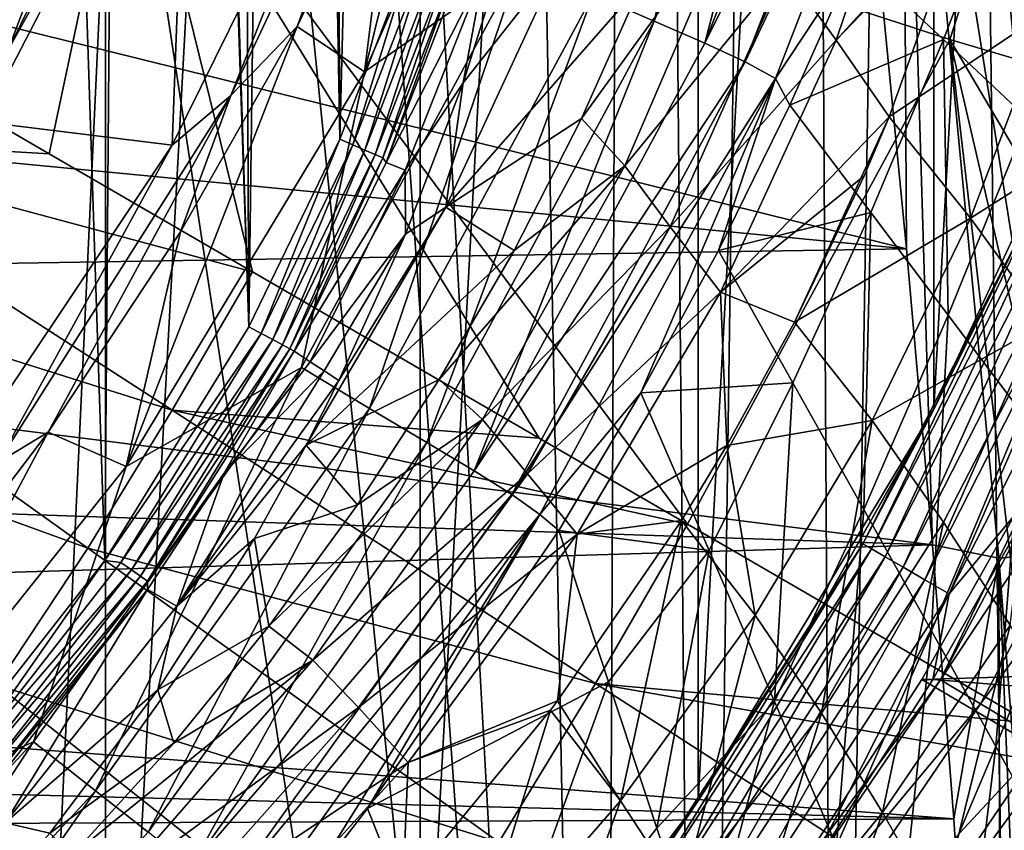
# Model space of a CAD drawing. Header units: metres. Extents: x -25 to 25, y -125 to 22.
# Tile 516 of 552: x 10.68 to 14.4, y -9.09 to -6.02. Entities that reach past the tile are written whole.
import ezdxf

# ---------------------------------------------------------------- set-up
doc = ezdxf.new("R2010")
doc.units = ezdxf.units.M
doc.layers.add('solid_500465_01', color=7, linetype='CONTINUOUS')

msp = doc.modelspace()

# ---------------------------------------------------------------- linework, layer by layer
at = {"layer": 'solid_500465_01'}
for points in [[(9.681293, 12.738502), (11.003768, 11.614504), (9.681293, -12.738502)], [(11.983196, -0.624809, 3.5), (12.879982, -16.783587, 3.5), (12.320313, 12.226605, 3.5)], [(12.879982, -16.783587, 3.5), (13.007623, 11.486739, 3.5), (12.320313, 12.226605, 3.5)], [(11.003768, 11.614504), (11.003768, -11.614504), (9.681293, -12.738502)], [(11.003768, 11.614504), (12.193102, 10.359685), (11.003768, -11.614504)], [(12.879982, -16.783587, 3.5), (13.249428, -15.232667, 3.5), (13.007623, 11.486739, 3.5)], [(13.249428, -15.232667, 3.5), (13.616321, 10.756737, 3.5), (13.007623, 11.486739, 3.5)], [(13.249428, -15.232667, 3.5), (13.763131, -13.738783, 3.5), (13.616321, 10.756737, 3.5)], [(13.763131, -13.738783, 3.5), (14.155188, 10.040597, 3.5), (13.616321, 10.756737, 3.5)], [(12.193102, 10.359685), (12.193102, -10.359685), (11.003768, -11.614504)], [(12.193102, 10.359685), (13.243505, 8.977237), (12.193102, -10.359685)], [(13.763131, -13.738783, 3.5), (14.424618, -12.295047, 3.5), (14.155188, 10.040597, 3.5)], [(14.424618, -12.295047, 3.5), (14.629201, 9.341333, 3.5), (14.155188, 10.040597, 3.5)], [(13.243505, 8.977237), (13.243505, -8.977237), (12.193102, -10.359685)], [(13.243505, 8.977237), (14.134912, 7.496452), (13.243505, -8.977237)], [(14.134912, 7.496452), (14.134912, -7.496452), (13.243505, -8.977237)], [(14.134912, 7.496452), (14.863877, 5.920162), (14.134912, -7.496452)], [(10.376604, -8.864025, 45), (11.000721, -8.068718, 45), (10.51436, 6.667479, 45)], [(11.000721, -8.068718, 45), (11.11014, 5.631842, 45), (10.51436, 6.667479, 45)], [(14.863877, 5.920162), (14.863877, -5.920162), (14.134912, -7.496452)], [(11.000721, -8.068718, 45), (11.545561, -7.184753, 45), (11.11014, 5.631842, 45)], [(11.545561, -7.184753, 45), (11.139702, 5.574367, 45), (11.11014, 5.631842, 45)], [(11.545561, -7.184753, 45), (11.488016, 4.835135, 45), (11.139702, 5.574367, 45)], [(11.545561, -7.184753, 45), (11.69577, 4.327235, 45), (11.488016, 4.835135, 45)], [(11.545561, -7.184753, 45), (11.889472, -6.475358, 45), (11.69577, 4.327235, 45)], [(11.889472, -6.475358, 45), (11.832277, 3.956644, 45), (11.69577, 4.327235, 45)], [(11.889472, -6.475358, 45), (12.130466, 3.001877, 45), (11.832277, 3.956644, 45)], [(11.889472, -6.475358, 45), (12.173212, -5.737912, 45), (12.130466, 3.001877, 45)], [(11.983196, -0.624809, 3.5), (11.828755, -2.014678, 3.5), (12.879982, -16.783587, 3.5)], [(11.828755, -2.014678, 3.5), (11.513282, -3.381541, 3.5), (12.879982, -16.783587, 3.5)], [(11.513282, -3.381541, 3.5), (11.040446, -4.699553, 3.5), (12.879982, -16.783587, 3.5)], [(11.095569, -5.090609, 94.244316), (14.195746, -6.097918, 93.622917), (15.065192, -3.412533, 93.623566)], [(14.195746, -6.097918, 93.622917), (17.292538, -7.016636, 92.855782), (15.065192, -3.412533, 93.623566)], [(14.843496, -8.022092, 32.429546), (14.258006, -4.230408, 32.542366), (14.484036, -4.204781, 32.433338)], [(14.619602, -8.040641, 32.535458), (14.017002, -4.257595, 32.611732), (14.258006, -4.230408, 32.542366)], [(14.843496, -8.022092, 32.429546), (14.619602, -8.040641, 32.535458), (14.258006, -4.230408, 32.542366)], [(13.078283, -6.028468, 43.610703), (12.846534, -5.927938, 43.442703), (13.488744, -4.268935, 43.441185)], [(13.731557, -4.33876, 43.609158), (13.078283, -6.028468, 43.610703), (13.488744, -4.268935, 43.441185)], [(14.017002, -4.257595, 32.611732), (14.03231, -6.890312, 32.632549), (13.870215, -5.232128, 32.636795)], [(14.017002, -4.257595, 32.611732), (14.129458, -8.009578, 32.630009), (14.03231, -6.890312, 32.632549)], [(14.381354, -8.060283, 32.60284), (14.129458, -8.009578, 32.630009), (14.017002, -4.257595, 32.611732)], [(14.619602, -8.040641, 32.535458), (14.381354, -8.060283, 32.60284), (14.017002, -4.257595, 32.611732)], [(13.269788, -6.111555, 43.836979), (13.078283, -6.028468, 43.610703), (13.731557, -4.33876, 43.609158)], [(13.932205, -4.396506, 43.835411), (13.269788, -6.111555, 43.836979), (13.731557, -4.33876, 43.609158)], [(14.091819, -4.448728, 44.114727), (13.269788, -6.111555, 43.836979), (13.932205, -4.396506, 43.835411)], [(12.421422, -4.448601, 43.296837), (12.681379, -4.632948, 43.296837), (11.983222, -6.220685, 43.296837)], [(12.102461, -5.26086, 43.296837), (12.421422, -4.448601, 43.296837), (11.983222, -6.220685, 43.296837)], [(14.091819, -4.448728, 44.114727), (13.421665, -6.18315, 44.11631), (13.269788, -6.111555, 43.836979)], [(14.212965, -4.4974, 44.441883), (13.421665, -6.18315, 44.11631), (14.091819, -4.448728, 44.114727)], [(14.212965, -4.4974, 44.441883), (13.536272, -6.245412, 44.443481), (13.421665, -6.18315, 44.11631)], [(14.212965, -4.4974, 44.441883), (13.838815, -5.78683, 44.796867), (13.536272, -6.245412, 44.443481)], [(10.502453, -6.063594, 82.190041), (10.294438, -5.943497, 82.562675), (10.98215, -4.548955, 82.562675)], [(11.204061, -4.640874, 82.190041), (10.502453, -6.063594, 82.190041), (10.98215, -4.548955, 82.562675)], [(10.63426, -6.139693, 81.773636), (10.502453, -6.063594, 82.190041), (11.204061, -4.640874, 82.190041)], [(11.344673, -4.699117, 81.773636), (10.63426, -6.139693, 81.773636), (11.204061, -4.640874, 82.190041)], [(12.57196, -5.80828, 43.338192), (11.983222, -6.220685, 43.296837), (12.681379, -4.632948, 43.296837)], [(11.040446, -4.699553, 3.5), (10.418265, -5.954008, 3.5), (10.448029, -17.403688, 3.5)], [(11.040446, -4.699553, 3.5), (10.448029, -17.403688, 3.5), (12.879982, -16.783587, 3.5)], [(11.344673, -4.699117, 81.773636), (11.314825, -4.914683, 81.334381), (10.63426, -6.139693, 81.773636)], [(7.944014, -5.025199, 45), (11.006212, -4.781347, 45), (10.252693, -6.235343, 45)], [(9.253436, -5.947514, 47), (10.252693, -6.235343, 47), (11.006212, -4.781347, 47)], [(11.006212, -4.781347, 45), (11.006212, -4.781347, 47), (10.252693, -6.235343, 47)], [(11.006212, -4.781347, 45), (10.252693, -6.235343, 47), (10.252693, -6.235343, 45)], [(11.477591, -6.309859, 43.323002), (12.177922, -4.82158, 43.323002), (11.727418, -6.049149, 43.296837)], [(11.477591, -6.309859, 43.323002), (12.007312, -4.973585, 43.493347), (12.177922, -4.82158, 43.323002)], [(12.177922, -4.82158, 43.323002), (12.102461, -5.26086, 43.296837), (11.727418, -6.049149, 43.296837)], [(10.540226, -6.409604, 81.334381), (11.314825, -4.914683, 81.334381), (11.255405, -6.498303, 43.493347)], [(10.63426, -6.139693, 81.773636), (11.314825, -4.914683, 81.334381), (10.540226, -6.409604, 81.334381)], [(11.314825, -4.914683, 81.334381), (12.007312, -4.973585, 43.493347), (11.255405, -6.498303, 43.493347)], [(11.477591, -6.309859, 43.323002), (11.255405, -6.498303, 43.493347), (12.007312, -4.973585, 43.493347)], [(9.908179, -6.018055, 94.361809), (10.790306, -6.530286, 94.197044), (11.095569, -5.090609, 94.244316)], [(10.790306, -6.530286, 94.197044), (11.559, -6.9766, 94.042717), (11.095569, -5.090609, 94.244316)], [(13.203122, -7.931178, 93.679199), (14.195746, -6.097918, 93.622917), (11.095569, -5.090609, 94.244316)], [(12.642586, -7.605725, 93.808243), (13.203122, -7.931178, 93.679199), (11.095569, -5.090609, 94.244316)], [(11.559, -6.9766, 94.042717), (12.642586, -7.605725, 93.808243), (11.095569, -5.090609, 94.244316)], [(13.766401, -6.100267, 41.892365), (14.096781, -5.118785, 41.504761), (13.572565, -5.833658, 42.299934)], [(13.766401, -6.100267, 41.892365), (14.263742, -5.553954, 41.157349), (14.096781, -5.118785, 41.504761)], [(13.870215, -5.232128, 32.636795), (14.03231, -6.890312, 32.632549), (7.716636, -5.323924, 32.797932)], [(11.727418, -6.049149, 43.296837), (12.102461, -5.26086, 43.296837), (11.983222, -6.220685, 43.296837)], [(14.03231, -6.890312, 32.632549), (7.017969, -6.21488, 32.816227), (7.716636, -5.323924, 32.797932)], [(14.425303, -5.436397, 47.890739), (14.171777, -6.098571, 47.890503), (13.838815, -5.78683, 44.796867)], [(14.425303, -5.436397, 47.890739), (14.490635, -6.397708, 50.994236), (14.171777, -6.098571, 47.890503)], [(12.803243, -6.396871, 43.397884), (12.966564, -6.575613, 43.024303), (13.396749, -5.576868, 42.697929)], [(13.030338, -5.887541, 43.251972), (12.803243, -6.396871, 43.397884), (13.396749, -5.576868, 42.697929)], [(13.572565, -5.833658, 42.299934), (13.396749, -5.576868, 42.697929), (12.966564, -6.575613, 43.024303)], [(13.766401, -6.100267, 41.892365), (14.251524, -5.593926, 41.173649), (14.263742, -5.553954, 41.157349)], [(13.766401, -6.100267, 41.892365), (13.966185, -6.390762, 41.49033), (14.251524, -5.593926, 41.173649)], [(13.966185, -6.390762, 41.49033), (14.572311, -5.985643, 40.568462), (14.251524, -5.593926, 41.173649)], [(12.541394, -5.672429, 44.385586), (12.355503, -6.262352, 44.348812), (12.725578, -5.79089, 43.901352)], [(12.433822, -5.837896, 44.539654), (12.355503, -6.262352, 44.348812), (12.541394, -5.672429, 44.385586)], [(11.938516, -6.496505, 44.992737), (12.173212, -5.737912, 45), (11.889472, -6.475358, 45)], [(11.938516, -6.496505, 44.992737), (12.22422, -5.755053, 44.992626), (12.173212, -5.737912, 45)], [(11.938516, -6.496505, 44.992737), (11.983953, -6.516207, 44.971481), (12.22422, -5.755053, 44.992626)], [(11.983953, -6.516207, 44.971481), (12.271441, -5.771001, 44.971046), (12.22422, -5.755053, 44.992626)], [(11.983953, -6.516207, 44.971481), (12.022533, -6.532935, 44.937771), (12.271441, -5.771001, 44.971046)], [(12.022533, -6.532935, 44.937771), (12.311419, -5.784504, 44.936855), (12.271441, -5.771001, 44.971046)], [(12.022533, -6.532935, 44.937771), (12.051455, -6.545475, 44.894058), (12.311419, -5.784504, 44.936855)], [(12.051455, -6.545475, 44.894058), (12.341208, -5.794566, 44.89257), (12.311419, -5.784504, 44.936855)], [(12.051455, -6.545475, 44.894058), (12.064049, -6.563424, 44.843544), (12.341208, -5.794566, 44.89257)], [(12.341208, -5.794566, 44.89257), (12.064049, -6.563424, 44.843544), (12.354864, -5.811491, 44.841488)], [(12.725578, -5.79089, 43.901352), (12.29003, -6.732658, 44.104359), (13.030338, -5.887541, 43.251972)], [(12.355503, -6.262352, 44.348812), (12.29003, -6.732658, 44.104359), (12.725578, -5.79089, 43.901352)], [(13.536272, -6.245412, 44.443481), (13.838815, -5.78683, 44.796867), (13.590977, -6.347072, 44.796867)], [(14.171777, -6.098571, 47.890503), (13.590977, -6.347072, 44.796867), (13.838815, -5.78683, 44.796867)], [(12.57196, -5.80828, 43.338192), (11.744357, -7.339224, 43.339535), (11.983222, -6.220685, 43.296837)], [(12.001207, -7.493233, 43.444073), (11.744357, -7.339224, 43.339535), (12.57196, -5.80828, 43.338192)], [(12.846534, -5.927938, 43.442703), (12.001207, -7.493233, 43.444073), (12.57196, -5.80828, 43.338192)], [(12.354864, -5.811491, 44.841488), (12.064049, -6.563424, 44.843544), (12.433822, -5.837896, 44.539654)], [(12.064049, -6.563424, 44.843544), (12.135861, -6.592514, 44.568378), (12.433822, -5.837896, 44.539654)], [(12.135861, -6.592514, 44.568378), (12.355503, -6.262352, 44.348812), (12.433822, -5.837896, 44.539654)], [(13.137913, -6.80621, 42.638573), (13.572565, -5.833658, 42.299934), (12.966564, -6.575613, 43.024303)], [(13.766401, -6.100267, 41.892365), (13.572565, -5.833658, 42.299934), (13.137913, -6.80621, 42.638573)], [(12.29003, -6.732658, 44.104359), (12.803243, -6.396871, 43.397884), (13.030338, -5.887541, 43.251972)], [(12.218031, -7.622786, 43.612099), (12.001207, -7.493233, 43.444073), (12.846534, -5.927938, 43.442703)], [(13.078283, -6.028468, 43.610703), (12.218031, -7.622786, 43.612099), (12.846534, -5.927938, 43.442703)], [(14.517743, -6.725707, 1.5), (14.134912, -7.496452), (14.863877, -5.920162)], [(13.966185, -6.390762, 41.49033), (14.273748, -6.774068, 40.904751), (14.572311, -5.985643, 40.568462)], [(14.273748, -6.774068, 40.904751), (14.877379, -6.390188, 39.986221), (14.572311, -5.985643, 40.568462)], [(9.649611, -6.46353, 94.36721), (10.790306, -6.530286, 94.197044), (9.908179, -6.018055, 94.361809)], [(12.397211, -7.729825, 43.838394), (12.218031, -7.622786, 43.612099), (13.078283, -6.028468, 43.610703)], [(13.269788, -6.111555, 43.836979), (12.397211, -7.729825, 43.838394), (13.078283, -6.028468, 43.610703)], [(11.727418, -6.049149, 43.296837), (11.983222, -6.220685, 43.296837), (11.082006, -7.712847, 43.296837)], [(11.287226, -6.825117, 43.296837), (11.727418, -6.049149, 43.296837), (11.082006, -7.712847, 43.296837)], [(11.477591, -6.309859, 43.323002), (11.727418, -6.049149, 43.296837), (11.287226, -6.825117, 43.296837)], [(13.328067, -7.054093, 42.239586), (13.766401, -6.100267, 41.892365), (13.137913, -6.80621, 42.638573)], [(13.203122, -7.931178, 93.679199), (14.497573, -8.682796, 93.361122), (14.195746, -6.097918, 93.622917)], [(13.328067, -7.054093, 42.239586), (13.966185, -6.390762, 41.49033), (13.766401, -6.100267, 41.892365)], [(14.171777, -6.098571, 47.890503), (13.896739, -6.752134, 47.889721), (13.590977, -6.347072, 44.796867)], [(14.171777, -6.098571, 47.890503), (14.189395, -7.140679, 50.992832), (13.896739, -6.752134, 47.889721)], [(14.171777, -6.098571, 47.890503), (14.490635, -6.397708, 50.994236), (14.189395, -7.140679, 50.992832)], [(16.354862, -9.761413, 92.856277), (17.292538, -7.016636, 92.855782), (14.195746, -6.097918, 93.622917)], [(14.840763, -8.882084, 93.272118), (16.354862, -9.761413, 92.856277), (14.195746, -6.097918, 93.622917)], [(14.497573, -8.682796, 93.361122), (14.840763, -8.882084, 93.272118), (14.195746, -6.097918, 93.622917)], [(13.421665, -6.18315, 44.11631), (12.397211, -7.729825, 43.838394), (13.269788, -6.111555, 43.836979)], [(14.03231, -6.890312, 32.632549), (6.218018, -7.016187, 32.837177), (7.017969, -6.21488, 32.816227)], [(13.421665, -6.18315, 44.11631), (12.539012, -7.819687, 44.117744), (12.397211, -7.729825, 43.838394)], [(13.536272, -6.245412, 44.443481), (12.539012, -7.819687, 44.117744), (13.421665, -6.18315, 44.11631)], [(11.744357, -7.339224, 43.339535), (11.082006, -7.712847, 43.296837), (11.983222, -6.220685, 43.296837)], [(13.536272, -6.245412, 44.443481), (12.645577, -7.894692, 44.444923), (12.539012, -7.819687, 44.117744)], [(13.536272, -6.245412, 44.443481), (13.027635, -7.435086, 44.796867), (12.645577, -7.894692, 44.444923)], [(13.536272, -6.245412, 44.443481), (13.320395, -6.89686, 44.796867), (13.027635, -7.435086, 44.796867)], [(13.536272, -6.245412, 44.443481), (13.590977, -6.347072, 44.796867), (13.320395, -6.89686, 44.796867)], [(12.135861, -6.592514, 44.568378), (12.137098, -6.834984, 44.312519), (12.355503, -6.262352, 44.348812)], [(12.355503, -6.262352, 44.348812), (12.137098, -6.834984, 44.312519), (12.29003, -6.732658, 44.104359)], [(10.596251, -7.698627, 43.323002), (11.477591, -6.309859, 43.323002), (10.786562, -7.582755, 43.296837)], [(10.596251, -7.698627, 43.323002), (11.255405, -6.498303, 43.493347), (11.477591, -6.309859, 43.323002)], [(11.477591, -6.309859, 43.323002), (11.287226, -6.825117, 43.296837), (10.786562, -7.582755, 43.296837)], [(13.896739, -6.752134, 47.889721), (13.320395, -6.89686, 44.796867), (13.590977, -6.347072, 44.796867)], [(12.29003, -6.732658, 44.104359), (12.548032, -6.896171, 43.530727), (12.803243, -6.396871, 43.397884)], [(12.803243, -6.396871, 43.397884), (12.548032, -6.896171, 43.530727), (12.966564, -6.575613, 43.024303)], [(13.328067, -7.054093, 42.239586), (13.871868, -6.613412, 41.57592), (13.966185, -6.390762, 41.49033)], [(13.608215, -7.167286, 41.783058), (14.273748, -6.774068, 40.904751), (13.966185, -6.390762, 41.49033)], [(13.871868, -6.613412, 41.57592), (13.608215, -7.167286, 41.783058), (13.966185, -6.390762, 41.49033)], [(14.490635, -6.397708, 50.994236), (14.469051, -7.512722, 54.104427), (14.189395, -7.140679, 50.992832)], [(14.273748, -6.774068, 40.904751), (14.561254, -7.170012, 40.348816), (14.877379, -6.390188, 39.986221)], [(10.540226, -6.409604, 81.334381), (11.255405, -6.498303, 43.493347), (10.310915, -7.911835, 43.493347)], [(9.649611, -6.46353, 94.36721), (9.37753, -6.907176, 94.371147), (11.255793, -7.500423, 94.052368)], [(9.649611, -6.46353, 94.36721), (11.559, -6.9766, 94.042717), (10.790306, -6.530286, 94.197044)], [(9.649611, -6.46353, 94.36721), (11.255793, -7.500423, 94.052368), (11.559, -6.9766, 94.042717)], [(11.592087, -7.209818, 44.992886), (11.889472, -6.475358, 45), (11.545561, -7.184753, 45)], [(11.592087, -7.209818, 44.992886), (11.938516, -6.496505, 44.992737), (11.889472, -6.475358, 45)], [(10.596251, -7.698627, 43.323002), (10.310915, -7.911835, 43.493347), (11.255405, -6.498303, 43.493347)], [(11.592087, -7.209818, 44.992886), (11.635481, -7.233195, 44.971943), (11.938516, -6.496505, 44.992737)], [(11.635481, -7.233195, 44.971943), (11.983953, -6.516207, 44.971481), (11.938516, -6.496505, 44.992737)], [(14.628066, -6.512835, 1.610716), (13.867156, -8.006206, 1.610716), (14.517743, -6.725707, 1.5)], [(13.899121, -8.024661, 1.716541), (13.867156, -8.006206, 1.610716), (14.628066, -6.512835, 1.610716)], [(14.661786, -6.527848, 1.716541), (13.899121, -8.024661, 1.716541), (14.628066, -6.512835, 1.610716)], [(11.635481, -7.233195, 44.971943), (11.672426, -7.253098, 44.938671), (11.983953, -6.516207, 44.971481)], [(11.672426, -7.253098, 44.938671), (12.022533, -6.532935, 44.937771), (11.983953, -6.516207, 44.971481)], [(11.672426, -7.253098, 44.938671), (11.700274, -7.2681, 44.895458), (12.022533, -6.532935, 44.937771)], [(11.700274, -7.2681, 44.895458), (12.051455, -6.545475, 44.894058), (12.022533, -6.532935, 44.937771)], [(11.700274, -7.2681, 44.895458), (11.71703, -7.277119, 44.845451), (12.051455, -6.545475, 44.894058)], [(12.051455, -6.545475, 44.894058), (11.71703, -7.277119, 44.845451), (12.064049, -6.563424, 44.843544)], [(13.950698, -8.05444, 1.811487), (13.899121, -8.024661, 1.716541), (14.661786, -6.527848, 1.716541)], [(14.716193, -6.552071, 1.811487), (13.950698, -8.05444, 1.811487), (14.661786, -6.527848, 1.716541)], [(12.064049, -6.563424, 44.843544), (11.71703, -7.277119, 44.845451), (12.135861, -6.592514, 44.568378)], [(12.265473, -7.383758, 43.650032), (12.428082, -7.536061, 43.299026), (12.966564, -6.575613, 43.024303)], [(12.548032, -6.896171, 43.530727), (12.265473, -7.383758, 43.650032), (12.966564, -6.575613, 43.024303)], [(13.137913, -6.80621, 42.638573), (12.966564, -6.575613, 43.024303), (12.428082, -7.536061, 43.299026)], [(14.019294, -8.094043, 1.890781), (13.950698, -8.05444, 1.811487), (14.716193, -6.552071, 1.811487)], [(14.788553, -6.584288, 1.890781), (14.019294, -8.094043, 1.890781), (14.716193, -6.552071, 1.811487)], [(14.101463, -8.141483, 1.95044), (14.019294, -8.094043, 1.890781), (14.788553, -6.584288, 1.890781)], [(14.87523, -6.622879, 1.95044), (14.101463, -8.141483, 1.95044), (14.788553, -6.584288, 1.890781)], [(12.135861, -6.592514, 44.568378), (11.71703, -7.277119, 44.845451), (11.776967, -7.317129, 44.595367)], [(12.135861, -6.592514, 44.568378), (11.776967, -7.317129, 44.595367), (12.137098, -6.834984, 44.312519)], [(13.328067, -7.054093, 42.239586), (13.608215, -7.167286, 41.783058), (13.871868, -6.613412, 41.57592)], [(14.193076, -8.194376, 1.987467), (14.101463, -8.141483, 1.95044), (14.87523, -6.622879, 1.95044)], [(14.97187, -6.665906, 1.987467), (14.193076, -8.194376, 1.987467), (14.87523, -6.622879, 1.95044)], [(14.97187, -6.665906, 1.987467), (14.572304, -7.738198, 2), (14.193076, -8.194376, 1.987467)], [(12.29003, -6.732658, 44.104359), (11.762051, -7.632961, 44.262257), (12.548032, -6.896171, 43.530727)], [(11.8856, -7.387601, 44.279903), (11.762051, -7.632961, 44.262257), (12.29003, -6.732658, 44.104359)], [(12.137098, -6.834984, 44.312519), (11.8856, -7.387601, 44.279903), (12.29003, -6.732658, 44.104359)], [(13.867156, -8.006206, 1.610716), (14.132177, -7.502104, 1.5), (14.517743, -6.725707, 1.5)], [(14.517743, -6.725707, 1.5), (14.132177, -7.502104, 1.5), (14.134912, -7.496452)], [(13.896739, -6.752134, 47.889721), (13.601473, -7.396801, 47.887943), (13.320395, -6.89686, 44.796867)], [(13.896739, -6.752134, 47.889721), (13.869992, -7.876045, 50.989277), (13.601473, -7.396801, 47.887943)], [(13.608215, -7.167286, 41.783058), (13.901845, -7.539443, 41.220837), (14.273748, -6.774068, 40.904751)], [(13.896739, -6.752134, 47.889721), (14.189395, -7.140679, 50.992832), (13.869992, -7.876045, 50.989277)], [(13.901845, -7.539443, 41.220837), (14.561254, -7.170012, 40.348816), (14.273748, -6.774068, 40.904751)], [(12.598532, -7.740636, 42.928436), (13.137913, -6.80621, 42.638573), (12.428082, -7.536061, 43.299026)], [(13.328067, -7.054093, 42.239586), (13.137913, -6.80621, 42.638573), (12.598532, -7.740636, 42.928436)], [(10.786562, -7.582755, 43.296837), (11.287226, -6.825117, 43.296837), (11.082006, -7.712847, 43.296837)], [(11.830008, -7.350896, 44.430466), (12.137098, -6.834984, 44.312519), (11.776967, -7.317129, 44.595367)], [(11.830008, -7.350896, 44.430466), (11.8856, -7.387601, 44.279903), (12.137098, -6.834984, 44.312519)], [(14.03231, -6.890312, 32.632549), (14.129458, -8.009578, 32.630009), (6.218018, -7.016187, 32.837177)], [(9.37753, -6.907176, 94.371147), (9.083351, -7.347833, 94.373787), (10.936842, -8.021927, 94.06028)], [(9.37753, -6.907176, 94.371147), (10.936842, -8.021927, 94.06028), (11.255793, -7.500423, 94.052368)], [(11.762051, -7.632961, 44.262257), (12.265473, -7.383758, 43.650032), (12.548032, -6.896171, 43.530727)], [(13.601473, -7.396801, 47.887943), (13.027635, -7.435086, 44.796867), (13.320395, -6.89686, 44.796867)], [(14.579109, -7.651213), (14.159685, -8.5196, 0.456816), (14.997811, -6.938726, 0.456816)], [(15.158049, -7.01286, 0.8829), (14.997811, -6.938726, 0.456816), (14.159685, -8.5196, 0.456816)], [(11.255793, -7.500423, 94.052368), (12.642586, -7.605725, 93.808243), (11.559, -6.9766, 94.042717)], [(14.129458, -8.009578, 32.630009), (5.326347, -7.714055, 32.860523), (6.218018, -7.016187, 32.837177)], [(15.158049, -7.01286, 0.8829), (14.159685, -8.5196, 0.456816), (14.310968, -8.610624, 0.8829)], [(15.158049, -7.01286, 0.8829), (14.310968, -8.610624, 0.8829), (15.412999, -7.130813, 1.248697)], [(12.786863, -7.968787, 42.542198), (13.328067, -7.054093, 42.239586), (12.598532, -7.740636, 42.928436)], [(12.786863, -7.968787, 42.542198), (13.352444, -7.633559, 41.950714), (13.328067, -7.054093, 42.239586)], [(13.328067, -7.054093, 42.239586), (13.352444, -7.633559, 41.950714), (13.608215, -7.167286, 41.783058)], [(14.189395, -7.140679, 50.992832), (14.126107, -8.334636, 54.09914), (13.869992, -7.876045, 50.989277)], [(14.189395, -7.140679, 50.992832), (14.469051, -7.512722, 54.104427), (14.126107, -8.334636, 54.09914)], [(14.310968, -8.610624, 0.8829), (14.551671, -8.75545, 1.248697), (15.412999, -7.130813, 1.248697)], [(13.352444, -7.633559, 41.950714), (13.901845, -7.539443, 41.220837), (13.608215, -7.167286, 41.783058)], [(13.901845, -7.539443, 41.220837), (14.171225, -7.924136, 40.693626), (14.561254, -7.170012, 40.348816)], [(14.171225, -7.924136, 40.693626), (14.422976, -8.313306, 40.197193), (14.561254, -7.170012, 40.348816)], [(11.592087, -7.209818, 44.992886), (11.545561, -7.184753, 45), (11.000721, -8.068718, 45)], [(11.060902, -8.076458, 44.992886), (11.592087, -7.209818, 44.992886), (11.000721, -8.068718, 45)], [(11.060902, -8.076458, 44.992886), (11.635481, -7.233195, 44.971943), (11.592087, -7.209818, 44.992886)], [(11.060902, -8.076458, 44.992886), (11.101413, -8.10454, 44.971943), (11.635481, -7.233195, 44.971943)], [(11.101413, -8.10454, 44.971943), (11.672426, -7.253098, 44.938671), (11.635481, -7.233195, 44.971943)], [(11.101413, -8.10454, 44.971943), (11.135903, -8.128448, 44.938671), (11.672426, -7.253098, 44.938671)], [(11.135903, -8.128448, 44.938671), (11.700274, -7.2681, 44.895458), (11.672426, -7.253098, 44.938671)], [(11.135903, -8.128448, 44.938671), (11.161901, -8.146469, 44.895458), (11.700274, -7.2681, 44.895458)], [(11.161901, -8.146469, 44.895458), (11.71703, -7.277119, 44.845451), (11.700274, -7.2681, 44.895458)], [(11.161901, -8.146469, 44.895458), (11.451438, -7.73792, 44.845661), (11.71703, -7.277119, 44.845451)], [(11.451438, -7.73792, 44.845661), (11.776967, -7.317129, 44.595367), (11.71703, -7.277119, 44.845451)], [(11.451438, -7.73792, 44.845661), (11.830008, -7.350896, 44.430466), (11.776967, -7.317129, 44.595367)], [(9.083351, -7.347833, 94.373787), (10.592131, -8.539677, 94.066383), (10.936842, -8.021927, 94.06028)], [(11.744357, -7.339224, 43.339535), (10.731275, -8.754279, 43.34071), (11.082006, -7.712847, 43.296837)], [(10.966129, -8.940071, 43.445274), (10.731275, -8.754279, 43.34071), (11.744357, -7.339224, 43.339535)], [(12.001207, -7.493233, 43.444073), (10.966129, -8.940071, 43.445274), (11.744357, -7.339224, 43.339535)], [(11.273675, -8.241498, 44.461571), (11.8856, -7.387601, 44.279903), (11.830008, -7.350896, 44.430466)], [(11.451438, -7.73792, 44.845661), (11.273675, -8.241498, 44.461571), (11.830008, -7.350896, 44.430466)], [(11.273675, -8.241498, 44.461571), (11.762051, -7.632961, 44.262257), (11.8856, -7.387601, 44.279903)], [(11.762051, -7.632961, 44.262257), (11.956327, -7.857957, 43.755325), (12.265473, -7.383758, 43.650032)], [(12.265473, -7.383758, 43.650032), (11.956327, -7.857957, 43.755325), (12.428082, -7.536061, 43.299026)], [(13.601473, -7.396801, 47.887943), (13.286058, -8.031236, 47.88483), (13.027635, -7.435086, 44.796867)], [(13.601473, -7.396801, 47.887943), (13.532335, -8.602254, 50.98225), (13.286058, -8.031236, 47.88483)], [(13.601473, -7.396801, 47.887943), (13.869992, -7.876045, 50.989277), (13.532335, -8.602254, 50.98225)], [(12.645577, -7.894692, 44.444923), (13.027635, -7.435086, 44.796867), (12.716816, -7.955045, 44.796867)], [(13.027635, -7.435086, 44.796867), (13.286058, -8.031236, 47.88483), (12.716816, -7.955045, 44.796867)], [(11.255793, -7.500423, 94.052368), (10.936842, -8.021927, 94.06028), (12.856056, -8.533926, 93.69545)], [(11.164416, -9.09648, 43.613327), (10.966129, -8.940071, 43.445274), (12.001207, -7.493233, 43.444073)], [(12.218031, -7.622786, 43.612099), (11.164416, -9.09648, 43.613327), (12.001207, -7.493233, 43.444073)], [(11.255793, -7.500423, 94.052368), (13.203122, -7.931178, 93.679199), (12.642586, -7.605725, 93.808243)], [(11.255793, -7.500423, 94.052368), (12.856056, -8.533926, 93.69545), (13.203122, -7.931178, 93.679199)], [(13.70512, -8.256494, 1.5), (13.243505, -8.977237), (14.134912, -7.496452)], [(14.132177, -7.502104, 1.5), (13.70512, -8.256494, 1.5), (14.134912, -7.496452)], [(13.867156, -8.006206, 1.610716), (13.70512, -8.256494, 1.5), (14.132177, -7.502104, 1.5)], [(14.469051, -7.512722, 54.104427), (14.369952, -8.772651, 57.215813), (14.126107, -8.334636, 54.09914)], [(14.469051, -7.512722, 54.104427), (14.735816, -7.868279, 57.222713), (14.369952, -8.772651, 57.215813)], [(11.62134, -8.317106, 43.846146), (11.787033, -8.445474, 43.518002), (12.428082, -7.536061, 43.299026)], [(11.956327, -7.857957, 43.755325), (11.62134, -8.317106, 43.846146), (12.428082, -7.536061, 43.299026)], [(12.598532, -7.740636, 42.928436), (12.428082, -7.536061, 43.299026), (11.787033, -8.445474, 43.518002)], [(13.352444, -7.633559, 41.950714), (13.45964, -8.275791, 41.514297), (13.901845, -7.539443, 41.220837)], [(13.45964, -8.275791, 41.514297), (13.710478, -8.646679, 41.017998), (13.901845, -7.539443, 41.220837)], [(13.710478, -8.646679, 41.017998), (14.171225, -7.924136, 40.693626), (13.901845, -7.539443, 41.220837)], [(10.786562, -7.582755, 43.296837), (11.082006, -7.712847, 43.296837), (9.98739, -9.083137, 43.296837)], [(10.233077, -8.312232, 43.296837), (10.786562, -7.582755, 43.296837), (9.98739, -9.083137, 43.296837)], [(10.596251, -7.698627, 43.323002), (10.786562, -7.582755, 43.296837), (10.233077, -8.312232, 43.296837)], [(11.328292, -9.225687, 43.839642), (11.164416, -9.09648, 43.613327), (12.218031, -7.622786, 43.612099)], [(12.397211, -7.729825, 43.838394), (11.328292, -9.225687, 43.839642), (12.218031, -7.622786, 43.612099)], [(11.273675, -8.241498, 44.461571), (11.566261, -7.985619, 44.240383), (11.762051, -7.632961, 44.262257)], [(11.762051, -7.632961, 44.262257), (11.566261, -7.985619, 44.240383), (11.956327, -7.857957, 43.755325)], [(12.786863, -7.968787, 42.542198), (13.180559, -7.917435, 42.049591), (13.352444, -7.633559, 41.950714)], [(13.352444, -7.633559, 41.950714), (13.180559, -7.917435, 42.049591), (13.45964, -8.275791, 41.514297)], [(14.579109, -7.651213), (14.089991, -8.518589), (14.159685, -8.5196, 0.456816)], [(18.147257, -8.394939), (14.089991, -8.518589), (14.579109, -7.651213)], [(14.129458, -8.009578, 32.630009), (4.357795, -8.300617, 32.885887), (5.326347, -7.714055, 32.860523)], [(10.731275, -8.754279, 43.34071), (9.98739, -9.083137, 43.296837), (11.082006, -7.712847, 43.296837)], [(11.161901, -8.146469, 44.895458), (11.162304, -8.178624, 44.846771), (11.451438, -7.73792, 44.845661)], [(11.451438, -7.73792, 44.845661), (11.162304, -8.178624, 44.846771), (11.273675, -8.241498, 44.461571)], [(12.539012, -7.819687, 44.117744), (11.328292, -9.225687, 43.839642), (12.397211, -7.729825, 43.838394)], [(11.959764, -8.624959, 43.165348), (12.598532, -7.740636, 42.928436), (11.787033, -8.445474, 43.518002)], [(12.786863, -7.968787, 42.542198), (12.598532, -7.740636, 42.928436), (11.959764, -8.624959, 43.165348)], [(14.130808, -8.51825, 2), (14.572304, -7.738198, 2), (17.992136, -8.828191, 2)], [(14.193076, -8.194376, 1.987467), (14.572304, -7.738198, 2), (14.130808, -8.51825, 2)], [(12.539012, -7.819687, 44.117744), (11.457832, -9.332427, 44.119003), (11.328292, -9.225687, 43.839642)], [(12.645577, -7.894692, 44.444923), (11.457832, -9.332427, 44.119003), (12.539012, -7.819687, 44.117744)], [(11.566261, -7.985619, 44.240383), (11.62134, -8.317106, 43.846146), (11.956327, -7.857957, 43.755325)], [(13.869992, -7.876045, 50.989277), (13.766595, -9.148262, 54.087826), (13.532335, -8.602254, 50.98225)], [(13.869992, -7.876045, 50.989277), (14.126107, -8.334636, 54.09914), (13.766595, -9.148262, 54.087826)], [(14.735816, -7.868279, 57.222713), (14.601662, -9.190168, 60.337578), (14.369952, -8.772651, 57.215813)], [(12.645577, -7.894692, 44.444923), (11.55496, -9.419165, 44.446194), (11.457832, -9.332427, 44.119003)], [(12.645577, -7.894692, 44.444923), (11.768846, -9.29894, 44.797276), (11.55496, -9.419165, 44.446194)], [(12.645577, -7.894692, 44.444923), (11.993799, -9.006994, 44.797226), (11.768846, -9.29894, 44.797276)], [(12.645577, -7.894692, 44.444923), (12.716816, -7.955045, 44.796867), (11.993799, -9.006994, 44.797226)], [(12.712428, -8.600015, 42.276531), (12.950172, -8.977139, 41.782707), (13.180559, -7.917435, 42.049591)], [(12.786863, -7.968787, 42.542198), (12.712428, -8.600015, 42.276531), (13.180559, -7.917435, 42.049591)], [(12.950172, -8.977139, 41.782707), (13.45964, -8.275791, 41.514297), (13.180559, -7.917435, 42.049591)], [(13.710478, -8.646679, 41.017998), (13.941028, -9.022435, 40.555946), (14.171225, -7.924136, 40.693626)], [(13.941028, -9.022435, 40.555946), (14.422976, -8.313306, 40.197193), (14.171225, -7.924136, 40.693626)], [(11.993799, -9.006994, 44.797226), (12.716816, -7.955045, 44.796867), (12.905144, -8.52737, 47.364235)], [(13.286058, -8.031236, 47.88483), (12.905144, -8.52737, 47.364235), (12.716816, -7.955045, 44.796867)], [(12.856056, -8.533926, 93.69545), (14.497573, -8.682796, 93.361122), (13.203122, -7.931178, 93.679199)], [(11.566261, -7.985619, 44.240383), (11.201608, -8.557528, 44.20665), (11.62134, -8.317106, 43.846146)], [(11.273675, -8.241498, 44.461571), (11.201608, -8.557528, 44.20665), (11.566261, -7.985619, 44.240383)], [(12.147877, -8.832872, 42.795971), (12.786863, -7.968787, 42.542198), (11.959764, -8.624959, 43.165348)], [(12.147877, -8.832872, 42.795971), (12.712428, -8.600015, 42.276531), (12.786863, -7.968787, 42.542198)], [(14.129458, -8.009578, 32.630009), (14.210606, -9.045291, 32.627884), (4.357795, -8.300617, 32.885887)], [(10.936842, -8.021927, 94.06028), (10.592131, -8.539677, 94.066383), (12.490759, -9.1336, 93.709496)], [(10.936842, -8.021927, 94.06028), (12.490759, -9.1336, 93.709496), (12.856056, -8.533926, 93.69545)], [(13.286058, -8.031236, 47.88483), (13.08751, -9.080616, 49.93644), (12.905144, -8.52737, 47.364235)], [(13.867156, -8.006206, 1.610716), (12.954313, -9.41186, 1.610716), (13.70512, -8.256494, 1.5)], [(12.984175, -9.433556, 1.716541), (12.954313, -9.41186, 1.610716), (13.867156, -8.006206, 1.610716)], [(13.899121, -8.024661, 1.716541), (12.984175, -9.433556, 1.716541), (13.867156, -8.006206, 1.610716)], [(13.032356, -9.468561, 1.811487), (12.984175, -9.433556, 1.716541), (13.899121, -8.024661, 1.716541)], [(13.950698, -8.05444, 1.811487), (13.032356, -9.468561, 1.811487), (13.899121, -8.024661, 1.716541)], [(13.286058, -8.031236, 47.88483), (13.532335, -8.602254, 50.98225), (13.08751, -9.080616, 49.93644)], [(14.381354, -8.060283, 32.60284), (14.210606, -9.045291, 32.627884), (14.129458, -8.009578, 32.630009)], [(10.434695, -8.877495, 44.992886), (11.000721, -8.068718, 45), (10.376604, -8.864025, 45)], [(11.060902, -8.076458, 44.992886), (11.000721, -8.068718, 45), (10.434695, -8.877495, 44.992886)], [(11.060902, -8.076458, 44.992886), (10.434695, -8.877495, 44.992886), (11.101413, -8.10454, 44.971943)], [(13.096437, -9.515119, 1.890781), (13.032356, -9.468561, 1.811487), (13.950698, -8.05444, 1.811487)], [(14.019294, -8.094043, 1.890781), (13.096437, -9.515119, 1.890781), (13.950698, -8.05444, 1.811487)], [(14.381354, -8.060283, 32.60284), (14.389921, -11.877486, 32.623188), (14.210606, -9.045291, 32.627884)], [(14.674092, -11.862391, 32.588341), (14.381354, -8.060283, 32.60284), (14.619602, -8.040641, 32.535458)], [(14.532836, -11.869824, 32.612579), (14.389921, -11.877486, 32.623188), (14.381354, -8.060283, 32.60284)], [(14.674092, -11.862391, 32.588341), (14.532836, -11.869824, 32.612579), (14.381354, -8.060283, 32.60284)], [(10.434695, -8.877495, 44.992886), (10.4717, -8.910051, 44.971943), (11.101413, -8.10454, 44.971943)], [(11.101413, -8.10454, 44.971943), (10.4717, -8.910051, 44.971943), (11.135903, -8.128448, 44.938671)], [(13.173197, -9.570888, 1.95044), (13.096437, -9.515119, 1.890781), (14.019294, -8.094043, 1.890781)], [(14.101463, -8.141483, 1.95044), (13.173197, -9.570888, 1.95044), (14.019294, -8.094043, 1.890781)], [(10.4717, -8.910051, 44.971943), (10.503205, -8.937769, 44.938671), (11.135903, -8.128448, 44.938671)], [(11.135903, -8.128448, 44.938671), (10.503205, -8.937769, 44.938671), (11.161901, -8.146469, 44.895458)], [(10.503205, -8.937769, 44.938671), (10.526954, -8.958661, 44.895458), (11.161901, -8.146469, 44.895458)], [(11.161901, -8.146469, 44.895458), (10.526954, -8.958661, 44.895458), (11.162304, -8.178624, 44.846771)], [(13.258779, -9.633067, 1.987467), (13.173197, -9.570888, 1.95044), (14.101463, -8.141483, 1.95044)], [(14.193076, -8.194376, 1.987467), (13.258779, -9.633067, 1.987467), (14.101463, -8.141483, 1.95044)], [(11.162304, -8.178624, 44.846771), (10.520131, -8.99362, 44.849716), (10.624025, -9.060409, 44.485535)], [(10.526954, -8.958661, 44.895458), (10.520131, -8.99362, 44.849716), (11.162304, -8.178624, 44.846771)], [(11.162304, -8.178624, 44.846771), (10.624025, -9.060409, 44.485535), (11.273675, -8.241498, 44.461571)], [(14.193076, -8.194376, 1.987467), (13.650249, -9.269315, 2), (13.258779, -9.633067, 1.987467)], [(14.193076, -8.194376, 1.987467), (14.130808, -8.51825, 2), (13.650249, -9.269315, 2)], [(10.624025, -9.060409, 44.485535), (11.201608, -8.557528, 44.20665), (11.273675, -8.241498, 44.461571)], [(12.954313, -9.41186, 1.610716), (13.237781, -8.986722, 1.5), (13.70512, -8.256494, 1.5)], [(13.70512, -8.256494, 1.5), (13.237781, -8.986722, 1.5), (13.243505, -8.977237)], [(14.210606, -9.045291, 32.627884), (3.324954, -8.764774, 32.912933), (4.357795, -8.300617, 32.885887)], [(12.950172, -8.977139, 41.782707), (13.182202, -9.331764, 41.31926), (13.45964, -8.275791, 41.514297)], [(13.182202, -9.331764, 41.31926), (13.710478, -8.646679, 41.017998), (13.45964, -8.275791, 41.514297)], [(11.201608, -8.557528, 44.20665), (11.261244, -8.759548, 43.922009), (11.62134, -8.317106, 43.846146)], [(11.62134, -8.317106, 43.846146), (11.261244, -8.759548, 43.922009), (11.787033, -8.445474, 43.518002)], [(14.126107, -8.334636, 54.09914), (13.988949, -9.669418, 57.200268), (13.766595, -9.148262, 54.087826)], [(13.941028, -9.022435, 40.555946), (14.156415, -9.399826, 40.124115), (14.422976, -8.313306, 40.197193)], [(14.126107, -8.334636, 54.09914), (14.369952, -8.772651, 57.215813), (13.988949, -9.669418, 57.200268)], [(14.156415, -9.399826, 40.124115), (14.661423, -8.703856, 39.727955), (14.422976, -8.313306, 40.197193)], [(17.132721, -10.308723), (14.089991, -8.518589), (18.147257, -8.394939)], [(10.876927, -9.183714, 43.982502), (11.049376, -9.29128, 43.677277), (11.787033, -8.445474, 43.518002)], [(11.261244, -8.759548, 43.922009), (10.876927, -9.183714, 43.982502), (11.787033, -8.445474, 43.518002)], [(11.959764, -8.624959, 43.165348), (11.787033, -8.445474, 43.518002), (11.049376, -9.29128, 43.677277)], [(13.550797, -9.35251), (13.15555, -10.000589, 0.456816), (14.159685, -8.5196, 0.456816)], [(14.310968, -8.610624, 0.8829), (14.159685, -8.5196, 0.456816), (13.15555, -10.000589, 0.456816)], [(14.089991, -8.518589), (13.550797, -9.35251), (14.159685, -8.5196, 0.456816)], [(17.132721, -10.308723), (13.550797, -9.35251), (14.089991, -8.518589)], [(13.650249, -9.269315, 2), (14.130808, -8.51825, 2), (17.992136, -8.828191, 2)], [(10.592131, -8.539677, 94.066383), (10.215296, -9.049768, 94.070976), (12.096047, -9.728702, 93.72113)], [(10.592131, -8.539677, 94.066383), (12.096047, -9.728702, 93.72113), (12.490759, -9.1336, 93.709496)], [(10.624025, -9.060409, 44.485535), (10.793008, -9.099854, 44.175682), (11.201608, -8.557528, 44.20665)], [(11.201608, -8.557528, 44.20665), (10.793008, -9.099854, 44.175682), (11.261244, -8.759548, 43.922009)], [(12.381296, -9.979271, 49.419628), (11.993799, -9.006994, 44.797226), (12.905144, -8.52737, 47.364235)], [(12.381296, -9.979271, 49.419628), (12.905144, -8.52737, 47.364235), (13.08751, -9.080616, 49.93644)], [(12.856056, -8.533926, 93.69545), (12.490759, -9.1336, 93.709496), (14.450034, -9.563425, 93.297836)], [(12.856056, -8.533926, 93.69545), (14.840763, -8.882084, 93.272118), (14.497573, -8.682796, 93.361122)], [(12.856056, -8.533926, 93.69545), (14.450034, -9.563425, 93.297836), (14.840763, -8.882084, 93.272118)], [(11.227303, -9.447452, 43.345345), (11.959764, -8.624959, 43.165348), (11.049376, -9.29128, 43.677277)], [(12.147877, -8.832872, 42.795971), (11.959764, -8.624959, 43.165348), (11.227303, -9.447452, 43.345345)], [(12.127752, -9.314247, 42.495361), (12.376455, -9.637465, 42.023701), (12.686106, -8.635111, 42.287758)], [(12.147877, -8.832872, 42.795971), (12.127752, -9.314247, 42.495361), (12.686106, -8.635111, 42.287758)], [(12.147877, -8.832872, 42.795971), (12.686106, -8.635111, 42.287758), (12.712428, -8.600015, 42.276531)], [(12.376455, -9.637465, 42.023701), (12.950172, -8.977139, 41.782707), (12.686106, -8.635111, 42.287758)], [(12.712428, -8.600015, 42.276531), (12.686106, -8.635111, 42.287758), (12.950172, -8.977139, 41.782707)], [(13.532335, -8.602254, 50.98225), (13.263814, -9.614769, 52.513359), (13.08751, -9.080616, 49.93644)], [(14.310968, -8.610624, 0.8829), (13.15555, -10.000589, 0.456816), (13.296104, -10.107436, 0.8829)], [(13.532335, -8.602254, 50.98225), (13.766595, -9.148262, 54.087826), (13.263814, -9.614769, 52.513359)], [(14.310968, -8.610624, 0.8829), (13.296104, -10.107436, 0.8829), (14.551671, -8.75545, 1.248697)], [(13.182202, -9.331764, 41.31926), (13.391245, -9.691749, 40.892399), (13.710478, -8.646679, 41.017998)], [(13.391245, -9.691749, 40.892399), (13.941028, -9.022435, 40.555946), (13.710478, -8.646679, 41.017998)], [(14.156415, -9.399826, 40.124115), (14.360276, -9.777913, 39.718842), (14.661423, -8.703856, 39.727955)], [(14.360276, -9.777913, 39.718842), (14.889673, -9.095272, 39.282658), (14.661423, -8.703856, 39.727955)], [(14.210606, -9.045291, 32.627884), (2.244126, -9.102446, 32.941235), (3.324954, -8.764774, 32.912933)], [(10.731275, -8.754279, 43.34071), (9.548713, -10.031096, 43.341705), (9.98739, -9.083137, 43.296837)], [(9.757667, -10.245575, 43.446293), (9.548713, -10.031096, 43.341705), (10.731275, -8.754279, 43.34071)], [(10.966129, -8.940071, 43.445274), (9.757667, -10.245575, 43.446293), (10.731275, -8.754279, 43.34071)], [(10.793008, -9.099854, 44.175682), (10.876927, -9.183714, 43.982502), (11.261244, -8.759548, 43.922009)], [(13.296104, -10.107436, 0.8829), (13.519738, -10.277438, 1.248697), (14.551671, -8.75545, 1.248697)], [(14.551671, -8.75545, 1.248697), (13.519738, -10.277438, 1.248697), (14.865358, -8.94419, 1.529227)], [(14.369952, -8.772651, 57.215813), (14.199507, -10.165879, 60.318279), (13.988949, -9.669418, 57.200268)], [(14.369952, -8.772651, 57.215813), (14.601662, -9.190168, 60.337578), (14.199507, -10.165879, 60.318279)], [(11.41667, -9.635213, 42.996956), (12.147877, -8.832872, 42.795971), (11.227303, -9.447452, 43.345345)], [(11.41667, -9.635213, 42.996956), (12.127752, -9.314247, 42.495361), (12.147877, -8.832872, 42.795971)], [(13.650249, -9.269315, 2), (17.992136, -8.828191, 2), (17.004271, -10.60763, 2)], [(9.934112, -10.42623, 43.614361), (9.757667, -10.245575, 43.446293), (10.966129, -8.940071, 43.445274)], [(11.164416, -9.09648, 43.613327), (9.934112, -10.42623, 43.614361), (10.966129, -8.940071, 43.445274)], [(13.519738, -10.277438, 1.248697), (13.81118, -10.498986, 1.529227), (14.865358, -8.94419, 1.529227)], [(14.865358, -8.94419, 1.529227), (13.81118, -10.498986, 1.529227), (15.230611, -9.163955, 1.705337)], [(11.768846, -9.29894, 44.797276), (11.993799, -9.006994, 44.797226), (12.381296, -9.979271, 49.419628)], [(12.731464, -9.690708, 1.5), (12.193102, -10.359685), (13.243505, -8.977237)], [(12.376455, -9.637465, 42.023701), (12.589563, -9.973475, 41.594803), (12.950172, -8.977139, 41.782707)], [(12.589563, -9.973475, 41.594803), (13.182202, -9.331764, 41.31926), (12.950172, -8.977139, 41.782707)], [(13.237781, -8.986722, 1.5), (12.731464, -9.690708, 1.5), (13.243505, -8.977237)], [(12.954313, -9.41186, 1.610716), (12.731464, -9.690708, 1.5), (13.237781, -8.986722, 1.5)], [(14.210606, -9.045291, 32.627884), (14.389921, -11.877486, 32.623188), (2.244126, -9.102446, 32.941235)], [(13.391245, -9.691749, 40.892399), (13.583121, -10.053738, 40.497829), (13.941028, -9.022435, 40.555946)], [(13.583121, -10.053738, 40.497829), (14.156415, -9.399826, 40.124115), (13.941028, -9.022435, 40.555946)], [(10.215296, -9.049768, 94.070976), (9.802202, -9.547638, 94.074341), (11.664643, -10.314694, 93.730537)], [(10.215296, -9.049768, 94.070976), (11.664643, -10.314694, 93.730537), (12.096047, -9.728702, 93.72113)], [(10.624025, -9.060409, 44.485535), (10.337708, -9.613835, 44.147171), (10.793008, -9.099854, 44.175682)], [(12.381296, -9.979271, 49.419628), (13.08751, -9.080616, 49.93644), (13.263814, -9.614769, 52.513359)]]:
    msp.add_3dface(points, dxfattribs=at)

doc.saveas('drawing.dxf')
